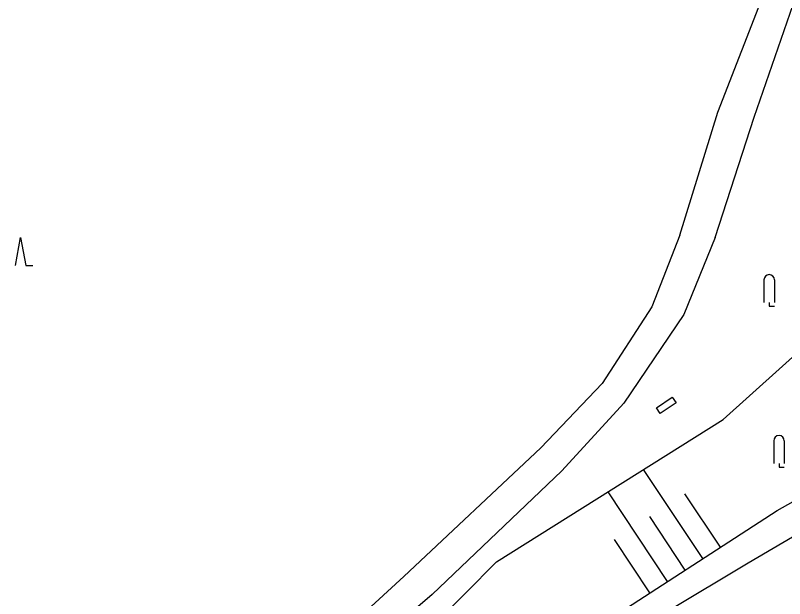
# Model space of a CAD drawing. Extents: x -600391 to -599491, y -1160176 to -1159402.
# Drawn here: x -600274.6 to -600219.8, y -1159568.2 to -1159526.6 of the extents above; entities that cross this region are included whole.
import ezdxf

# ---------------------------------------------------------------- set-up
doc = ezdxf.new("R2010")
doc.units = 0
for name, color, linetype in [('Level 10', 7, 'Continuous'), ('Level 11', 7, 'Continuous'), ('Level 14', 7, 'Continuous'), ('Level 15', 7, 'Continuous'), ('Level 36', 7, 'Continuous')]:
    doc.layers.add(name, color=color, linetype=linetype)

msp = doc.modelspace()

# ---------------------------------------------------------------- linework, layer by layer
at = {"layer": 'Level 10'}
msp.add_lwpolyline([(-600153.54, -1159526.42), (-600154.83, -1159527.02), (-600172.64, -1159537.12), (-600185.69, -1159544.32), (-600201.38, -1159553.34), (-600222.37, -1159565.68), (-600245.39, -1159579.49), (-600266.13, -1159591.81)], dxfattribs=at)
at = {"layer": 'Level 11'}
for points in [[(-600227.24, -1159542.24), (-600224.54, -1159533.47), (-600219.56, -1159520.65), (-600214.22, -1159511.74), (-600207.81, -1159504.07), (-600196.59, -1159492.15), (-600180.64, -1159477.07), (-600159.23, -1159460.1)], [(-600224.72, -1159542.41), (-600221.94, -1159533.82), (-600217.67, -1159521.43), (-600212.17, -1159512.3), (-600206.29, -1159505.06), (-600195.16, -1159493.79), (-600180.89, -1159480.5), (-600154.3, -1159461.38)], [(-600227.24, -1159542.24), (-600229.24, -1159547.36)], [(-600224.72, -1159542.41), (-600226.96, -1159547.91)], [(-600229.24, -1159547.36), (-600232.78, -1159552.84)], [(-600226.96, -1159547.91), (-600231.25, -1159554.25)], [(-600267.98, -1159585.98), (-600246.93, -1159566.62), (-600237.17, -1159557.43), (-600232.78, -1159552.84)], [(-600228.92, -1159554.58), (-600227.79, -1159553.81), (-600227.51, -1159554.22), (-600228.65, -1159554.98), (-600228.92, -1159554.58)], [(-600231.25, -1159554.25), (-600235.66, -1159559.09)], [(-600235.66, -1159559.09), (-600244.91, -1159567.92)], [(-600244.91, -1159567.92), (-600249.86, -1159572.18)]]:
    msp.add_lwpolyline(points, dxfattribs=at)
at = {"layer": 'Level 14'}
for points in [[(-600266.97, -1159590.29), (-600266.07, -1159589.95), (-600259.87, -1159586.44), (-600246.15, -1159578.35), (-600233.21, -1159570.29), (-600220.3, -1159561.9), (-600208.59, -1159555.32), (-600188.18, -1159543.56), (-600155.12, -1159524.03)], [(-600224.16, -1159555.42), (-600207.94, -1159540.82)], [(-600240.33, -1159565.57), (-600224.16, -1159555.42)], [(-600260.23, -1159585.71), (-600240.33, -1159565.57)]]:
    msp.add_lwpolyline(points, dxfattribs=at)
at = {"layer": 'Level 15'}
for points in [[(-600225.61, -1159565.35), (-600229.83, -1159558.98)], [(-600228.12, -1159566.98), (-600232.37, -1159560.57)], [(-600224.35, -1159564.53), (-600226.88, -1159560.71)], [(-600226.87, -1159566.17), (-600229.39, -1159562.35)], [(-600229.38, -1159567.8), (-600231.91, -1159563.98)]]:
    msp.add_lwpolyline(points, dxfattribs=at)
at = {"layer": 'Level 36'}
for p, q in [((-600221.245, -1159545.445), (-600221.245, -1159547.07)), ((-600220.495, -1159545.445), (-600220.495, -1159547.07)), ((-600220.545, -1159556.935), (-600220.545, -1159558.56)), ((-600219.795, -1159556.935), (-600219.795, -1159558.56))]:
    msp.add_line(p, q, dxfattribs=at)
for points in [[(-600274.649, -1159544.418), (-600274.274, -1159542.418), (-600273.899, -1159544.418), (-600273.399, -1159544.418)], [(-600220.87, -1159547.07), (-600220.87, -1159547.32), (-600220.495, -1159547.32)], [(-600220.17, -1159558.56), (-600220.17, -1159558.81), (-600219.795, -1159558.81)]]:
    msp.add_lwpolyline(points, dxfattribs=at)
for centre in [(-600220.87, -1159545.445), (-600220.17, -1159556.935)]:
    msp.add_arc(centre, 0.375, 0, 180, dxfattribs=at)

doc.saveas('drawing.dxf')
